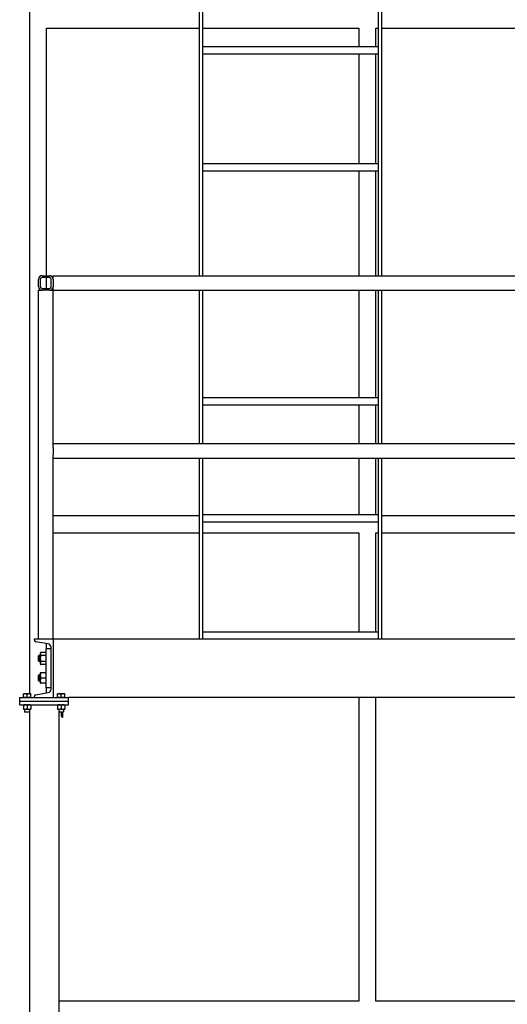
# Model space of a CAD drawing. Header units: inches. Extents: x 24 to 1128, y -69 to 748.
# Tile 534 of 656: x 899 to 949, y 238 to 339. Entities that reach past the tile are written whole.
import ezdxf

# ---------------------------------------------------------------- set-up
doc = ezdxf.new("R2010")
doc.units = ezdxf.units.IN
doc.header["$LTSCALE"] = 32
doc.header["$MEASUREMENT"] = 0
doc.layers.add('Visible (ANSI)', color=7, linetype='Continuous', lineweight=30)

msp = doc.modelspace()

# ---------------------------------------------------------------- linework, layer by layer
at = {"layer": 'Visible (ANSI)'}
for p, q in [((900.03453, 339.73367), (900.03453, 269.72267)), ((917.40953, 339.79801), (917.40953, 312.60867)), ((917.78453, 312.60867), (917.78453, 339.79801)), ((935.78453, 339.79801), (935.78453, 312.60867)), ((936.15953, 312.60867), (936.15953, 339.79801)), ((901.78453, 337.98367), (917.40953, 337.98367)), ((901.78453, 312.60867), (901.78453, 337.98367)), ((917.78453, 337.98367), (933.78453, 337.98367)), ((933.78453, 337.98367), (933.78453, 336.10867)), ((935.53453, 337.98367), (935.78453, 337.98367)), ((935.53453, 336.10867), (935.53453, 337.98367)), ((936.15953, 337.98367), (1012.53453, 337.98367)), ((917.78453, 336.10867), (935.78453, 336.10867)), ((917.78453, 335.35867), (935.78453, 335.35867)), ((933.78453, 335.35867), (933.78453, 324.10867)), ((935.53453, 324.10867), (935.53453, 335.35867)), ((917.78453, 324.10867), (935.78453, 324.10867)), ((917.78453, 323.35867), (935.78453, 323.35867)), ((933.78453, 323.35867), (933.78453, 312.60867)), ((935.53453, 312.60867), (935.53453, 323.35867)), ((900.95453, 311.48367), (900.95453, 312.23367)), ((901.14203, 312.23367), (901.14203, 311.48367)), ((901.32953, 312.60867), (902.07953, 312.60867)), ((902.07953, 312.42117), (901.32953, 312.42117)), ((901.78453, 311.29617), (901.78453, 312.42117)), ((902.26703, 311.48367), (902.26703, 312.23367)), ((902.45453, 312.60867), (980.20453, 312.60867)), ((902.45453, 312.23367), (902.45453, 312.60867)), ((902.45453, 312.23367), (902.45453, 311.48367)), ((902.45453, 312.23367), (902.45453, 311.48367)), ((900.95453, 311.10867), (901.32953, 311.10867)), ((900.95453, 275.35867), (900.95453, 311.10867)), ((901.32953, 311.29617), (902.07953, 311.29617)), ((902.07953, 311.10867), (901.32953, 311.10867)), ((902.07953, 311.10867), (901.32953, 311.10867)), ((902.07953, 311.10867), (902.45453, 311.10867)), ((902.45453, 311.10867), (902.45453, 311.48367)), ((902.45453, 295.35867), (902.45453, 311.10867)), ((902.45453, 311.10867), (979.45453, 311.10867)), ((917.40953, 311.10867), (917.40953, 295.35867)), ((917.78453, 295.35867), (917.78453, 311.10867)), ((933.78453, 311.10867), (933.78453, 300.10867)), ((935.53453, 300.10867), (935.53453, 311.10867)), ((935.78453, 311.10867), (935.78453, 295.35867)), ((936.15953, 295.35867), (936.15953, 311.10867)), ((917.78453, 300.10867), (935.78453, 300.10867)), ((917.78453, 299.35867), (935.78453, 299.35867)), ((933.78453, 299.35867), (933.78453, 295.35867)), ((935.53453, 295.35867), (935.53453, 299.35867)), ((979.45453, 295.35867), (902.45453, 295.35867)), ((902.45453, 294.98367), (902.45453, 295.35867)), ((902.45453, 294.98367), (902.45453, 294.23367)), ((902.45453, 293.85867), (902.45453, 294.23367)), ((902.45453, 275.35867), (902.45453, 293.85867)), ((979.45453, 293.85867), (902.45453, 293.85867)), ((917.40953, 293.85867), (917.40953, 275.35867)), ((917.78453, 275.35867), (917.78453, 293.85867)), ((933.78453, 293.85867), (933.78453, 288.10867)), ((935.53453, 288.10867), (935.53453, 293.85867)), ((935.78453, 293.85867), (935.78453, 275.35867)), ((936.15953, 275.35867), (936.15953, 293.85867)), ((917.40953, 287.98367), (902.45453, 287.98367)), ((917.78453, 288.10867), (935.78453, 288.10867)), ((958.20352, 287.98367), (936.15953, 287.98367)), ((917.78453, 287.35867), (935.78453, 287.35867)), ((902.45453, 286.23367), (917.40953, 286.23367)), ((917.78453, 286.23367), (933.78453, 286.23367)), ((933.78453, 286.23367), (933.78453, 276.10867)), ((935.53453, 286.23367), (935.78453, 286.23367)), ((935.53453, 276.10867), (935.53453, 286.23367)), ((936.15953, 286.23367), (965.00528, 286.23367)), ((917.78453, 276.10867), (935.78453, 276.10867)), ((900.53453, 275.23765), (900.53453, 275.35867)), ((900.53453, 275.35867), (902.45453, 275.35867)), ((901.96814, 274.85257), (900.67773, 275.06851)), ((901.78453, 274.35867), (901.78453, 274.88329)), ((902.45453, 275.35867), (902.45453, 269.35867)), ((902.45453, 275.35867), (983.4242, 275.35867)), ((902.45453, 275.35867), (902.45453, 275.23765)), ((900.95453, 273.6154), (901.00861, 273.67117)), ((900.95453, 273.10194), (900.95453, 273.6154)), ((901.00861, 273.67117), (901.00861, 273.04617)), ((901.14553, 273.67117), (901.00861, 273.67117)), ((901.14553, 273.88967), (901.18384, 273.97182)), ((901.14553, 273.88967), (901.14553, 273.81853)), ((901.14553, 273.81853), (901.14553, 273.35867)), ((901.71623, 273.97182), (901.18384, 273.97182)), ((901.71623, 273.66524), (901.18384, 273.66524)), ((901.75453, 273.88967), (901.71623, 273.97182)), ((901.75453, 270.35867), (901.75453, 274.35867)), ((902.25453, 274.35867), (901.75453, 274.35867)), ((902.25453, 270.20307), (902.25453, 274.51427)), ((900.95453, 273.10194), (901.00861, 273.04617)), ((901.14553, 273.04617), (901.00861, 273.04617)), ((901.14553, 273.35867), (901.14553, 272.89881)), ((901.14553, 272.89881), (901.14553, 272.82767)), ((901.14553, 272.82767), (901.18384, 272.74552)), ((901.71623, 273.0521), (901.18384, 273.0521)), ((901.71623, 272.74552), (901.18384, 272.74552)), ((901.75453, 272.82767), (901.71623, 272.74552)), ((900.95453, 271.6154), (901.00861, 271.67117)), ((900.95453, 271.10194), (900.95453, 271.6154)), ((901.00861, 271.67117), (901.00861, 271.04617)), ((901.14553, 271.67117), (901.00861, 271.67117)), ((901.14553, 271.88967), (901.14563, 271.88987)), ((901.14553, 271.88967), (901.14553, 271.88946)), ((901.14553, 271.88946), (901.14553, 271.61129)), ((901.14553, 271.61129), (901.14553, 271.08049)), ((901.71623, 271.89798), (901.18384, 271.89798)), ((901.71623, 271.88095), (901.18384, 271.88095)), ((901.75453, 271.88967), (901.75444, 271.88987)), ((900.95453, 271.10194), (901.00861, 271.04617)), ((901.14553, 271.04617), (901.00861, 271.04617)), ((901.14553, 271.08049), (901.14553, 270.82767)), ((901.14553, 270.82767), (901.14563, 270.82746)), ((901.71623, 271.34163), (901.18384, 271.34163)), ((901.71623, 270.81936), (901.18384, 270.81936)), ((901.75453, 270.82767), (901.75444, 270.82746)), ((899.59703, 269.72267), (899.40953, 269.72267)), ((899.40953, 269.35867), (899.40953, 269.68918)), ((899.97203, 269.72267), (899.59703, 269.72267)), ((899.78453, 269.35867), (899.78453, 269.68918)), ((900.15953, 269.72267), (899.97203, 269.72267)), ((900.15953, 269.35867), (900.15953, 269.68918)), ((900.67773, 269.64883), (901.96814, 269.86477)), ((902.25453, 270.35867), (901.75453, 270.35867)), ((901.78453, 269.83405), (901.78453, 270.35867)), ((903.09703, 269.72267), (902.90953, 269.72267)), ((902.90953, 269.35867), (902.90953, 269.68918)), ((903.47203, 269.72267), (903.09703, 269.72267)), ((903.28453, 269.35867), (903.28453, 269.68918)), ((903.65953, 269.72267), (903.47203, 269.72267)), ((903.65953, 269.35867), (903.65953, 269.68918)), ((899.03453, 269.35867), (904.03453, 269.35867)), ((899.03453, 268.98367), (899.03453, 269.35867)), ((899.03453, 268.98367), (904.03453, 268.98367)), ((899.03453, 268.98367), (904.03453, 268.98367)), ((899.03453, 268.60867), (899.03453, 268.98367)), ((899.03453, 268.60867), (904.03453, 268.60867)), ((899.59703, 269.35867), (899.40953, 269.35867)), ((899.40953, 269.35867), (899.40953, 269.35867)), ((899.40953, 268.57518), (899.40953, 268.20416)), ((899.78453, 269.35867), (899.59703, 269.35867)), ((899.97203, 269.35867), (899.78453, 269.35867)), ((899.78453, 268.57518), (899.78453, 268.20416)), ((900.15953, 269.35867), (899.97203, 269.35867)), ((900.15953, 269.35867), (900.15953, 269.35867)), ((900.15953, 268.57518), (900.15953, 268.20416)), ((900.53453, 269.35867), (900.53453, 269.47968)), ((902.45453, 269.47968), (902.45453, 269.35867)), ((903.09703, 269.35867), (902.90953, 269.35867)), ((902.90953, 269.35867), (902.90953, 269.35867)), ((902.90953, 268.57518), (902.90953, 268.20416)), ((903.28453, 269.35867), (903.09703, 269.35867)), ((903.47203, 269.35867), (903.28453, 269.35867)), ((903.28453, 268.57518), (903.28453, 268.20416)), ((903.65953, 269.35867), (903.47203, 269.35867)), ((903.65953, 269.35867), (903.65953, 269.35867)), ((903.65953, 268.57518), (903.65953, 268.20416)), ((983.57953, 269.35867), (904.03453, 269.35867)), ((904.03453, 268.98367), (904.03453, 269.35867)), ((904.03453, 268.60867), (904.03453, 268.98367)), ((933.78453, 269.35867), (933.78453, 238.23367)), ((935.53453, 238.23367), (935.53453, 269.35867)), ((899.40953, 268.17067), (899.59703, 268.17067)), ((899.53453, 268.17067), (899.53453, 267.90444)), ((899.53453, 267.90444), (900.03453, 267.90444)), ((899.58172, 267.85867), (899.53453, 267.90444)), ((899.98734, 267.85867), (899.58172, 267.85867)), ((899.59703, 268.17067), (899.97203, 268.17067)), ((899.97203, 268.17067), (900.15953, 268.17067)), ((899.98734, 267.85867), (900.03453, 267.90444)), ((900.03453, 268.17067), (900.03453, 267.90444)), ((900.03453, 267.90444), (900.03453, 157.60867)), ((902.90953, 268.17067), (903.09703, 268.17067)), ((903.03453, 268.17067), (903.03453, 267.90444)), ((903.03453, 267.90444), (903.03453, 157.60867)), ((903.03453, 267.90444), (903.53453, 267.90444)), ((903.08172, 267.85867), (903.03453, 267.90444)), ((903.48734, 267.85867), (903.08172, 267.85867)), ((903.09703, 268.17067), (903.47203, 268.17067)), ((903.26653, 267.85867), (903.26653, 267.47867)), ((903.45453, 267.35867), (903.45453, 267.85867)), ((903.47203, 268.17067), (903.65953, 268.17067)), ((903.48734, 267.85867), (903.53453, 267.90444)), ((903.53453, 268.17067), (903.53453, 267.90444)), ((903.38653, 267.35867), (903.45453, 267.35867)), ((933.78453, 238.23367), (903.03453, 238.23367)), ((983.57953, 238.23367), (935.53453, 238.23367))]:
    msp.add_line(p, q, dxfattribs=at)
for centre, radius, start, end in [((901.32953, 312.23367), 0.375, 90, 180), ((901.32953, 312.23367), 0.1875, 90, 180), ((902.07953, 312.23367), 0.375, 0, 90), ((902.07953, 312.23367), 0.1875, 0, 90), ((901.32953, 311.48367), 0.375, 180, 270), ((901.32953, 311.48367), 0.1875, 180, 270), ((902.07953, 311.48367), 0.1875, 270, 0), ((902.07953, 311.48367), 0.375, 270, 0), ((900.70603, 275.23765), 0.1715, 180, 260.5), ((901.91153, 274.51427), 0.343, 0, 80.5), ((900.70603, 269.47968), 0.1715, 99.5, 180), ((901.91153, 270.20307), 0.343, 279.5, 0), ((903.38653, 267.47867), 0.12, 180, 270)]:
    msp.add_arc(centre, radius, start, end, dxfattribs=at)
for points, weights in [([(901.18384, 273.97182), (901.14553, 273.88967), (901.14553, 273.81853)], [1, 1.0379548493, 1]), ([(901.14553, 273.81853), (901.14553, 273.74739), (901.18384, 273.66524)], [1, 1.0379548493, 1]), ([(901.18384, 273.66524), (901.14553, 273.50095), (901.14553, 273.35867)], [1, 1.0379548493, 1]), ([(901.75453, 273.81853), (901.75453, 273.88967), (901.71623, 273.97182)], [1, 1.0379548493, 1]), ([(901.71623, 273.66524), (901.75453, 273.74739), (901.75453, 273.81853)], [1, 1.0379548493, 1]), ([(901.75453, 273.35867), (901.75453, 273.50095), (901.71623, 273.66524)], [1, 1.0379548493, 1]), ([(901.14553, 273.35867), (901.14553, 273.21639), (901.18384, 273.0521)], [1, 1.0379548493, 1]), ([(901.18384, 273.0521), (901.14553, 272.96995), (901.14553, 272.89881)], [1, 1.0379548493, 1]), ([(901.14553, 272.89881), (901.14553, 272.82767), (901.18384, 272.74552)], [1, 1.0379548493, 1]), ([(901.71623, 273.0521), (901.75453, 273.21639), (901.75453, 273.35867)], [1, 1.0379548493, 1]), ([(901.75453, 272.89881), (901.75453, 272.96995), (901.71623, 273.0521)], [1, 1.0379548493, 1]), ([(901.71623, 272.74552), (901.75453, 272.82767), (901.75453, 272.89881)], [1, 1.0379548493, 1]), ([(901.18384, 271.89798), (901.14553, 271.89342), (901.14553, 271.88946)], [1, 1.0379548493, 1]), ([(901.14553, 271.88946), (901.14553, 271.88551), (901.18384, 271.88095)], [1, 1.0379548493, 1]), ([(901.18384, 271.88095), (901.14553, 271.73644), (901.14553, 271.61129)], [1, 1.0379548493, 1]), ([(901.14553, 271.61129), (901.14553, 271.48614), (901.18384, 271.34163)], [1, 1.0379548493, 1]), ([(901.75453, 271.88946), (901.75453, 271.89342), (901.71623, 271.89798)], [1, 1.0379548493, 1]), ([(901.71623, 271.88095), (901.75453, 271.88551), (901.75453, 271.88946)], [1, 1.0379548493, 1]), ([(901.75453, 271.61129), (901.75453, 271.73644), (901.71623, 271.88095)], [1, 1.0379548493, 1]), ([(901.71623, 271.34163), (901.75453, 271.48614), (901.75453, 271.61129)], [1, 1.0379548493, 1]), ([(901.18384, 271.34163), (901.14553, 271.20169), (901.14553, 271.08049)], [1, 1.0379548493, 1]), ([(901.14553, 271.08049), (901.14553, 270.9593), (901.18384, 270.81936)], [1, 1.0379548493, 1]), ([(901.18384, 270.81936), (901.14738, 270.8237), (901.14563, 270.82746)], [1, 1.03605488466, 1.00360971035]), ([(901.75453, 271.08049), (901.75453, 271.20169), (901.71623, 271.34163)], [1, 1.0379548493, 1]), ([(901.71623, 270.81936), (901.75453, 270.9593), (901.75453, 271.08049)], [1, 1.0379548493, 1]), ([(901.75444, 270.82746), (901.75268, 270.8237), (901.71623, 270.81936)], [1.00360971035, 1.03605488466, 1]), ([(899.40953, 269.68918), (899.40953, 269.72267), (899.40953, 269.72267)], [1, 1.0379548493, 1]), ([(899.59703, 269.72267), (899.51001, 269.72267), (899.40953, 269.68918)], [1, 1.0379548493, 1]), ([(899.78453, 269.68918), (899.68405, 269.72267), (899.59703, 269.72267)], [1, 1.0379548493, 1]), ([(899.97203, 269.72267), (899.88501, 269.72267), (899.78453, 269.68918)], [1, 1.0379548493, 1]), ([(900.15953, 269.68918), (900.05905, 269.72267), (899.97203, 269.72267)], [1, 1.0379548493, 1]), ([(900.15953, 269.72267), (900.15953, 269.72267), (900.15953, 269.68918)], [1, 1.0379548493, 1]), ([(902.90953, 269.68918), (902.90953, 269.72267), (902.90953, 269.72267)], [1, 1.0379548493, 1]), ([(903.09703, 269.72267), (903.01001, 269.72267), (902.90953, 269.68918)], [1, 1.0379548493, 1]), ([(903.28453, 269.68918), (903.18405, 269.72267), (903.09703, 269.72267)], [1, 1.0379548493, 1]), ([(903.47203, 269.72267), (903.38501, 269.72267), (903.28453, 269.68918)], [1, 1.0379548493, 1]), ([(903.65953, 269.68918), (903.55905, 269.72267), (903.47203, 269.72267)], [1, 1.0379548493, 1]), ([(903.65953, 269.72267), (903.65953, 269.72267), (903.65953, 269.68918)], [1, 1.0379548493, 1]), ([(899.40953, 268.57518), (899.40953, 268.60867), (899.40953, 268.60867)], [1, 1.0379548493, 1]), ([(899.59703, 268.60867), (899.51001, 268.60867), (899.40953, 268.57518)], [1, 1.0379548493, 1]), ([(899.78453, 268.57518), (899.68405, 268.60867), (899.59703, 268.60867)], [1, 1.0379548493, 1]), ([(899.97203, 268.60867), (899.88501, 268.60867), (899.78453, 268.57518)], [1, 1.0379548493, 1]), ([(900.15953, 268.57518), (900.05905, 268.60867), (899.97203, 268.60867)], [1, 1.0379548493, 1]), ([(900.15953, 268.60867), (900.15953, 268.60867), (900.15953, 268.57518)], [1, 1.0379548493, 1]), ([(902.90953, 268.57518), (902.90953, 268.60867), (902.90953, 268.60867)], [1, 1.0379548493, 1]), ([(903.09703, 268.60867), (903.01001, 268.60867), (902.90953, 268.57518)], [1, 1.0379548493, 1]), ([(903.28453, 268.57518), (903.18405, 268.60867), (903.09703, 268.60867)], [1, 1.0379548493, 1]), ([(903.47203, 268.60867), (903.38501, 268.60867), (903.28453, 268.57518)], [1, 1.0379548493, 1]), ([(903.65953, 268.57518), (903.55905, 268.60867), (903.47203, 268.60867)], [1, 1.0379548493, 1]), ([(903.65953, 268.60867), (903.65953, 268.60867), (903.65953, 268.57518)], [1, 1.0379548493, 1]), ([(899.40953, 268.20416), (899.51001, 268.17067), (899.59703, 268.17067)], [1, 1.0379548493, 1]), ([(899.40953, 268.17067), (899.40953, 268.17067), (899.40953, 268.20416)], [1, 1.0379548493, 1]), ([(899.59703, 268.17067), (899.68405, 268.17067), (899.78453, 268.20416)], [1, 1.0379548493, 1]), ([(899.78453, 268.20416), (899.88501, 268.17067), (899.97203, 268.17067)], [1, 1.0379548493, 1]), ([(899.97203, 268.17067), (900.05905, 268.17067), (900.15953, 268.20416)], [1, 1.0379548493, 1]), ([(900.15953, 268.20416), (900.15953, 268.17067), (900.15953, 268.17067)], [1, 1.0379548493, 1]), ([(902.90953, 268.20416), (903.01001, 268.17067), (903.09703, 268.17067)], [1, 1.0379548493, 1]), ([(902.90953, 268.17067), (902.90953, 268.17067), (902.90953, 268.20416)], [1, 1.0379548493, 1]), ([(903.09703, 268.17067), (903.18405, 268.17067), (903.28453, 268.20416)], [1, 1.0379548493, 1]), ([(903.28453, 268.20416), (903.38501, 268.17067), (903.47203, 268.17067)], [1, 1.0379548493, 1]), ([(903.47203, 268.17067), (903.55905, 268.17067), (903.65953, 268.20416)], [1, 1.0379548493, 1]), ([(903.65953, 268.20416), (903.65953, 268.17067), (903.65953, 268.17067)], [1, 1.0379548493, 1])]:
    msp.add_rational_spline(points, weights, degree=2, dxfattribs=at)

doc.saveas('drawing.dxf')
